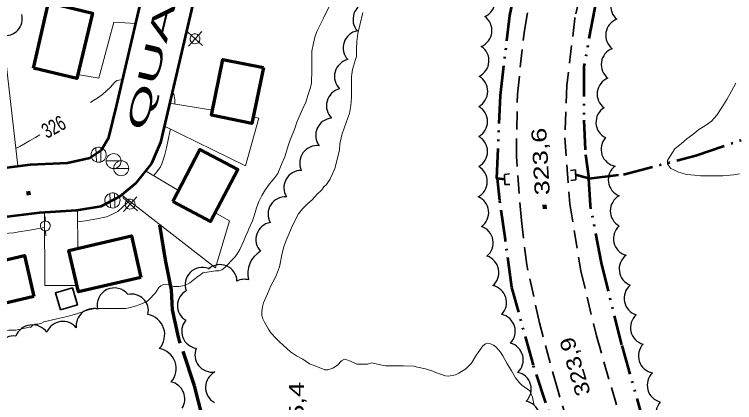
# Model space of a CAD drawing. Extents: x 240591 to 242335, y 5323482 to 5326937.
# Drawn here: x 241139.6 to 241283.6, y 5325271.7 to 5325349.4 of the extents above; entities that cross this region are included whole.
import ezdxf

# ---------------------------------------------------------------- set-up
doc = ezdxf.new("R2010")
doc.units = 0
doc.header["$LTSCALE"] = 1.2
for name, pattern in [('DASH_DOUBLE_DOT', [9.2, 5, -1.2, 0.3, -1.2, 0.3, -1.2]), ('LONG_DASHED', [7.5, 6, -1.5]), ('MEDIUM_DASHED', [4.5, 3, -1.5])]:
    doc.linetypes.add(name, pattern=pattern)
for name, color, linetype, lineweight in [('19', 7, 'Continuous', 13), ('2', 7, 'Continuous', 13), ('21', 7, 'Continuous', 53), ('22', 7, 'LONG_DASHED', 70), ('26', 7, 'Continuous', 35), ('3', 7, 'Continuous', 140), ('31', 7, 'Continuous', 70), ('36', 7, 'Continuous', 13), ('4', 7, 'DASH_DOUBLE_DOT', 53), ('44', 7, 'Continuous', 25)]:
    doc.layers.add(name, color=color, linetype=linetype, lineweight=lineweight)

msp = doc.modelspace()

# ---------------------------------------------------------------- linework, layer by layer
at = {"layer": '19'}
for p, q in [((241170.6, 5325331.7), (241179.2, 5325330.3)), ((241165.8, 5325318.1), (241172.4, 5325314.2)), ((241152.2, 5325310.3), (241152.3, 5325302.6))]:
    msp.add_line(p, q, dxfattribs=at)
for points in [[(241152.3, 5325337.4), (241156.5, 5325336.7), (241159.5, 5325347.9), (241163.9, 5325347.6)], [(241140.3, 5325319.1), (241137.9, 5325340.2), (241130.6, 5325338.5), (241131.2, 5325335.8)], [(241187.4, 5325328.9), (241188.5, 5325328.7), (241185.8, 5325319.1), (241169.5, 5325327.1)], [(241179.7, 5325309.8), (241182.6, 5325308.1), (241179.8, 5325298.7), (241161, 5325313.3)], [(241152.1, 5325295.2), (241145.7, 5325295.2), (241145.6, 5325309.8)]]:
    msp.add_lwpolyline(points, dxfattribs=at)
at = {"layer": '2'}
for points in [[(241202.5, 5325350.9), (241201.4, 5325348.7), (241200.1, 5325346), (241199.7, 5325344.9), (241199.4, 5325343.7), (241199.1, 5325342.1), (241199.1, 5325341.1), (241199.1, 5325338.4), (241199, 5325335.6), (241198.7, 5325334.4), (241198.3, 5325333.2), (241197.9, 5325331.9), (241197.3, 5325330.6), (241196.1, 5325327.9), (241195.7, 5325326.6), (241194.7, 5325324.1), (241194.3, 5325322.9), (241193.7, 5325320.9), (241193.1, 5325319.6), (241192.3, 5325317.6), (241191.5, 5325316.5), (241190.6, 5325315.5), (241189.8, 5325314.4), (241189.1, 5325313.2), (241188.5, 5325312), (241188, 5325310.7), (241187.6, 5325309.3), (241187.2, 5325308.1), (241186.5, 5325306.5), (241186.3, 5325306)], [(241209.3, 5325349.8), (241208.7, 5325347.3), (241208.3, 5325345.6), (241208.1, 5325344), (241208, 5325342.5), (241208, 5325341), (241207.8, 5325340.4), (241207.2, 5325338.4), (241207, 5325337), (241207, 5325335.4), (241207, 5325332.8), (241206.9, 5325331.2), (241206.6, 5325329.6), (241206, 5325328), (241205.1, 5325325.3), (241204.7, 5325323.5), (241204.6, 5325322.3), (241204.3, 5325320.9), (241203.7, 5325318.6), (241203.2, 5325317.5), (241202.7, 5325316.4), (241202, 5325315.4), (241201.5, 5325314.9), (241201.1, 5325314.3)], [(241161.3, 5325336.4), (241160.1, 5325336.2), (241159.7, 5325335.9), (241158.8, 5325334.9), (241157.2, 5325333.4), (241156.1, 5325332.6), (241155.1, 5325332), (241154.8, 5325331.8)], [(241171.7, 5325331.6), (241171.7, 5325332.4), (241171.5, 5325333.5), (241171.2, 5325333.9)], [(241167.4, 5325317.1), (241168.1, 5325317.9), (241168.8, 5325318.9), (241169.1, 5325319.5), (241169.6, 5325321.1), (241170, 5325322.7), (241170.7, 5325325.9), (241170.8, 5325326.5)], [(241144.7, 5325325.3), (241143.8, 5325324.8), (241142.6, 5325324.1), (241140.7, 5325323), (241139.9, 5325322.6)], [(241152.2, 5325307.9), (241153.8, 5325308.1), (241156.1, 5325308.5), (241158, 5325308.9), (241159.1, 5325309.4), (241160.3, 5325310), (241161.3, 5325310.9), (241162.6, 5325312.1)], [(241127.4, 5325303.2), (241128.3, 5325303.6), (241129.8, 5325304.2), (241131.9, 5325304.9), (241133, 5325305.1), (241135.2, 5325305.4), (241136.5, 5325305.5), (241139.5, 5325305.7), (241140.5, 5325305.9), (241142.3, 5325306.2), (241145.6, 5325306.8)], [(241186.3, 5325306), (241185.8, 5325305), (241185.4, 5325304), (241184.7, 5325302.4), (241184.1, 5325301.4), (241183.6, 5325300.8), (241181.7, 5325298.8), (241181.1, 5325298.3), (241180.5, 5325298.1), (241179.8, 5325298.1), (241177.3, 5325297.7), (241176.9, 5325297.4), (241176, 5325296.8), (241174.7, 5325295.7), (241173.7, 5325295.2), (241172.5, 5325295), (241171.4, 5325295), (241170.7, 5325295.3), (241169.4, 5325295.4), (241168.9, 5325295.1), (241168.5, 5325294.8), (241167.8, 5325293.7), (241166.5, 5325292.3), (241166.1, 5325292), (241165, 5325291.5), (241164, 5325291.1), (241162.5, 5325290.7), (241161.9, 5325290.6), (241160.6, 5325290.6), (241157.9, 5325290.6), (241155.8, 5325290.6), (241154.5, 5325290.3), (241151.6, 5325289.4), (241150.9, 5325289.2), (241149.9, 5325288.9), (241148.1, 5325288.5), (241145.5, 5325287.9), (241145, 5325287.6), (241144.3, 5325287.4), (241143.7, 5325287.4), (241143.3, 5325287.2), (241142.9, 5325286.8), (241142.6, 5325286.8)], [(241142.6, 5325286.8), (241139.9, 5325286.2), (241138.5, 5325286.2), (241136.3, 5325286), (241135.8, 5325285.8), (241134.2, 5325285), (241133.7, 5325284.6), (241132.9, 5325284.1)], [(241241.1, 5325275.2), (241242.7, 5325274.1), (241242.9, 5325273.6), (241243.2, 5325272.8), (241243.5, 5325271.5)]]:
    msp.add_lwpolyline(points, dxfattribs=at)
at = {"layer": '2', "linetype": 'LONG_DASHED'}
for points in [[(241283.9, 5325335.7), (241283, 5325334.1), (241282.1, 5325332.4), (241281.1, 5325330.8), (241280.1, 5325329.3), (241279, 5325328.1), (241277.8, 5325327.2), (241276.5, 5325326.4), (241275.3, 5325325.4), (241274.1, 5325324.5), (241273, 5325323.6), (241271.7, 5325322.5), (241271.1, 5325321.6), (241270.2, 5325320.2), (241270.2, 5325319.5), (241270.5, 5325319.1), (241270.9, 5325318.6), (241271.5, 5325318.3), (241272.3, 5325317.9), (241274, 5325317.4), (241274.9, 5325317.3), (241276.8, 5325317.1), (241278.8, 5325317.1), (241281.3, 5325317.1), (241283.5, 5325317.3), (241284.6, 5325317.5)], [(241201.1, 5325314.3), (241200.1, 5325313.4), (241199.2, 5325312.4), (241198.2, 5325311.5), (241197.2, 5325310.5), (241196.4, 5325309.5), (241195.7, 5325308.1), (241195, 5325306.7), (241194.1, 5325304.5), (241193.5, 5325303), (241193.1, 5325301.3), (241192.6, 5325298.9), (241192, 5325297.3), (241191.7, 5325296.6), (241190.9, 5325295.1), (241190.2, 5325293.5), (241189.4, 5325291.7), (241189.2, 5325290.9), (241189.1, 5325290), (241189.1, 5325289.2), (241189.3, 5325288.5), (241189.6, 5325287.8), (241190.4, 5325286.4), (241190.9, 5325285.7), (241192, 5325284.5), (241192.6, 5325283.9), (241194.8, 5325281.9), (241196, 5325281.1), (241197.3, 5325280.4), (241198.6, 5325279.5), (241199.9, 5325279), (241201.7, 5325278.3), (241202.3, 5325278.3), (241203.3, 5325278.6), (241204.2, 5325279.2), (241205, 5325280.1), (241205.6, 5325280.4), (241206.1, 5325280.3), (241206.8, 5325280), (241208.1, 5325279.4), (241208.7, 5325279.4), (241210.2, 5325279.4), (241211.1, 5325279.7)], [(241211.1, 5325279.7), (241212.8, 5325279.3), (241213.8, 5325279.1), (241214.8, 5325279.1), (241217.4, 5325279.1), (241219.5, 5325279), (241220.2, 5325278.8), (241221.8, 5325278.5), (241223.3, 5325278), (241224, 5325277.7), (241225.8, 5325277.1), (241226.4, 5325277), (241227.8, 5325277.3), (241228.5, 5325277.6), (241229.9, 5325278.5), (241230.4, 5325279), (241231, 5325279.6), (241231.9, 5325281.1), (241233.3, 5325283.1), (241233.8, 5325283.5), (241234.3, 5325283.6), (241234.8, 5325283.5), (241235.4, 5325283.2), (241235.9, 5325282.9), (241236.8, 5325281.8), (241237.3, 5325281.1), (241238.1, 5325279.6), (241239, 5325278.1), (241239.8, 5325276.7), (241240.6, 5325275.7), (241241.1, 5325275.2)]]:
    msp.add_lwpolyline(points, dxfattribs=at)
at = {"layer": '21', "linetype": 'MEDIUM_DASHED', "lineweight": 35}
for points in [[(241199.9, 5325463), (241208.3, 5325462.3), (241220.4, 5325459.9), (241231, 5325455.8), (241239, 5325451.2), (241247.1, 5325444), (241254.3, 5325435.6), (241259.5, 5325426.3), (241262.4, 5325414.9), (241263.1, 5325404.7), (241262, 5325391.3), (241259, 5325378.8), (241255.1, 5325363.6), (241251.7, 5325348.8), (241251.7, 5325348.6)], [(241255.1, 5325252.2), (241248.2, 5325274.5), (241244.6, 5325287.7), (241242.1, 5325299.3), (241241, 5325308.2), (241240, 5325321), (241240.2, 5325333.5), (241241.6, 5325346.2), (241244, 5325359.1), (241247.5, 5325372.7), (241250.8, 5325386.2), (241252.6, 5325397), (241252.7, 5325404.5), (241251.5, 5325414.9), (241248.3, 5325424), (241243, 5325432.5)], [(241251.7, 5325348.6), (241250.1, 5325335.3), (241249.7, 5325324.7), (241250.7, 5325311.5), (241252.9, 5325298.1), (241256, 5325285.1), (241260.6, 5325269.2)]]:
    msp.add_lwpolyline(points, dxfattribs=at)
at = {"layer": '21'}
for points in [[(241134.3, 5325396.4), (241144.1, 5325397.4), (241152, 5325397.7), (241160.4, 5325397.5), (241166.3, 5325396.6), (241171.2, 5325394.7), (241174.9, 5325391.7), (241177.5, 5325389.2), (241179.5, 5325384.8), (241180.6, 5325379.8), (241180.8, 5325376.4), (241179.7, 5325370.3), (241174.5, 5325348.1), (241168.8, 5325323.8), (241167, 5325319.6), (241163.8, 5325315.6), (241160.7, 5325313), (241156.9, 5325311), (241152, 5325310.2), (241144.6, 5325309.7), (241137.1, 5325308.8)], [(241134.4, 5325318.3), (241142.8, 5325319.4), (241150.2, 5325319.7), (241154.7, 5325320.7), (241157, 5325322.3), (241158.5, 5325324.8), (241160, 5325331.1), (241170.3, 5325375.2), (241170.3, 5325379.7), (241169.1, 5325383.2), (241167, 5325385.7), (241163.3, 5325387.3), (241158.9, 5325387.9), (241149.7, 5325387.7), (241139.3, 5325387.2)]]:
    msp.add_lwpolyline(points, dxfattribs=at)
at = {"layer": '22'}
msp.add_lwpolyline([(241185.2, 5325237.9), (241182.6, 5325248.5), (241179.4, 5325260.1), (241175.6, 5325275.1), (241172.4, 5325284.8), (241171.2, 5325290.3), (241171, 5325294.3), (241169.8, 5325300.3), (241168.7, 5325307.3)], dxfattribs=at)
at = {"layer": '26'}
for p, q in [((241251.8, 5325318.3), (241250.8, 5325318.2)), ((241251.8, 5325318.3), (241251.9, 5325316.3)), ((241237.6, 5325317.4), (241238.6, 5325317.5)), ((241237.7, 5325315.4), (241237.6, 5325317.4)), ((241237.7, 5325315.4), (241238.7, 5325315.4)), ((241251.9, 5325316.3), (241250.9, 5325316.2))]:
    msp.add_line(p, q, dxfattribs=at)
at = {"layer": '3'}
for p, q in [((241142, 5325313.6), (241142.8, 5325313.7)), ((241245.7, 5325310.5), (241245.6, 5325311.3))]:
    msp.add_line(p, q, dxfattribs=at)
at = {"layer": '31'}
for points in [[(241143.4, 5325338.7), (241146.4, 5325351.8), (241155.2, 5325349.7), (241152.1, 5325336.6)], [(241189.4, 5325338.8), (241187.1, 5325327.6), (241179, 5325329.3), (241181.3, 5325340.4)], [(241171.3, 5325312), (241176.7, 5325322.4), (241184.3, 5325318.4), (241178.8, 5325308)], [(241164.9, 5325296.8), (241152.4, 5325293.9), (241150.5, 5325302.2), (241163, 5325305.1)], [(241143.5, 5325293), (241130.4, 5325289.9), (241128.5, 5325298.1), (241141.6, 5325301.2)]]:
    msp.add_lwpolyline(points, close=True, dxfattribs=at)
at = {"layer": '31', "lineweight": 35}
msp.add_lwpolyline([(241148.8, 5325290.3), (241147.8, 5325293.7), (241151.2, 5325294.7), (241152.2, 5325291.3)], close=True, dxfattribs=at)
at = {"layer": '36'}
for p, q in [((241177.2, 5325343.2), (241174.3, 5325345.9)), ((241174.4, 5325343.1), (241177.1, 5325346)), ((241155.9, 5325322.8), (241156, 5325319.9)), ((241156.9, 5325319.9), (241156.9, 5325322.8)), ((241157.9, 5325320.1), (241160.9, 5325320.1)), ((241159.5, 5325318.6), (241162.5, 5325318.6)), ((241158.7, 5325313.6), (241158.8, 5325310.7)), ((241159.7, 5325310.8), (241159.6, 5325313.7)), ((241164.2, 5325310.1), (241161.3, 5325312.8)), ((241161.4, 5325310), (241164.1, 5325312.9)), ((241145.7, 5325309.1), (241145.8, 5325308.1)), ((241145.9, 5325305.1), (241145.8, 5325306.1))]:
    msp.add_line(p, q, dxfattribs=at)
for centre in [(241159.439, 5325320.072), (241160.969, 5325318.642)]:
    msp.add_circle(centre, 1.5, dxfattribs=at)
for centre, major_axis in [((241175.724, 5325344.567), (-0.261, 0.965)), ((241156.444, 5325321.347), (-0.396, 1.465)), ((241159.214, 5325312.197), (-0.396, 1.465)), ((241162.744, 5325311.457), (-0.261, 0.965)), ((241145.781, 5325307.089), (-0.261, 0.965))]:
    msp.add_ellipse(centre, major_axis=major_axis, ratio=0.99964, dxfattribs=at)
at = {"layer": '4'}
msp.add_line((241237.7, 5325316.4), (241236.2, 5325316.6), dxfattribs=at)
for points in [[(241203.9, 5325467.6), (241215.9, 5325465.2), (241227.9, 5325461.1), (241239.6, 5325454.5), (241250.2, 5325444.2), (241258, 5325434.5), (241263.1, 5325423), (241264.9, 5325410.7), (241265.1, 5325396.7), (241262.4, 5325381.7), (241258.5, 5325365.6), (241255.6, 5325350.5), (241253.5, 5325339), (241253.5, 5325328.3), (241253.8, 5325321.4), (241254.5, 5325316.6), (241251.8, 5325317.3)], [(241236.2, 5325316.6), (241236.1, 5325316.6), (241236.8, 5325333.2), (241238.7, 5325349.2), (241242.3, 5325366.6), (241246.4, 5325380.9), (241249.3, 5325394.4), (241249.7, 5325405.9), (241248.2, 5325415.4), (241243.7, 5325426.5), (241236, 5325435.5), (241226.8, 5325442.2), (241217, 5325446.7), (241207.1, 5325449.1), (241199.3, 5325450.2)], [(241254.5, 5325316.6), (241261.4, 5325317.4), (241275.9, 5325321.2), (241293.6, 5325327.2), (241304.5, 5325339)], [(241260.6, 5325226.5), (241255.1, 5325243.3), (241249.4, 5325261.2), (241243.4, 5325279.2), (241239.1, 5325294.8), (241237.8, 5325304.3), (241236.7, 5325312.2), (241236.2, 5325316.6)], [(241281.5, 5325214), (241277.1, 5325229.2), (241272.1, 5325246.3), (241265.8, 5325266.8), (241261.1, 5325283.3), (241257, 5325299.7), (241254.8, 5325311.2), (241254.5, 5325316.6)]]:
    msp.add_lwpolyline(points, dxfattribs=at)
at = {"layer": '44'}
for centre, radius, start, end in [((241210.794, 5325348.447), 3.471, 99.51729, 221.64449), ((241137.844, 5325348.549), 3.337, 258.56845, 15.48763), ((241208.828, 5325342.726), 3.471, 100.41658, 222.29552), ((241260.38, 5325322.457), 3.443, 137.79286, 259.61897), ((241265.015, 5325292.589), 3.46, 130.23024, 251.90612), ((241266.271, 5325286.752), 3.453, 132.45624, 254.18795), ((241179.156, 5325281.281), 3.452, 157.35759, 278.89277), ((241267.869, 5325281.078), 3.461, 137.18785, 259.02314), ((241269.629, 5325275.206), 3.46, 134.35845, 255.96876)]:
    msp.add_arc(centre, radius, start, end, dxfattribs=at)
for centre, major_axis, ratio, start_param, end_param in [((241232.282, 5325352.162), (3.438, -0.292), 0.998921, 5.2205222, 7.3458203), ((241262.274, 5325351.105), (-3.364, 0.603), 0.99995, 5.2186014, 7.3456745), ((241231.678, 5325346.23), (3.354, -0.791), 0.999686, 5.3312345, 7.4585405), ((241261.28, 5325345.261), (-3.371, 0.525), 0.997969, 5.2165586, 7.344857), ((241231.081, 5325340.163), (3.403, -0.56), 0.999498, 5.3124154, 7.4338516), ((241260.39, 5325339.386), (-3.379, 0.495), 0.999798, 5.2199111, 7.3484872), ((241207.083, 5325337.013), (-3.354, 0.914), 0.999995, 5.2173835, 7.3447447), ((241230.832, 5325334.05), (3.442, -0.206), 0.998311, 5.2670092, 7.3953066), ((241259.571, 5325333.498), (-3.06, 1.503), 0.999961, 5.5443468, 7.6723603), ((241205.491, 5325331.152), (-3.361, 0.918), 0.998939, 5.2226087, 7.3441676), ((241230.794, 5325328.01), (3.446, 0), 0.99973, 5.2202638, 7.3461068), ((241259.344, 5325327.845), (-3.424, -0.165), 0.999994, 5.2184033, 7.3484769), ((241203.325, 5325325.218), (-3.157, 1.428), 0.999215, 5.216436, 7.3445861), ((241230.789, 5325321.99), (3.451, 0), 0.998761, 5.221111, 7.3452596), ((241200.143, 5325319.697), (-2.64, 2.279), 0.99951, 5.3101416, 7.4359972), ((241196.974, 5325314.735), (-2.954, 1.84), 0.998145, 5.2638676, 7.3903353), ((241230.732, 5325316.001), (3.448, -0.068), 0.999978, 5.2172261, 7.3454653), ((241261.809, 5325316.333), (-3.389, -0.467), 0.99944, 5.2177482, 7.343136), ((241193.801, 5325309.449), (-2.931, 1.87), 0.999995, 5.2200033, 7.345233), ((241231.018, 5325309.771), (3.422, 0.389), 0.999553, 5.2196259, 7.3468947), ((241262.248, 5325310.135), (-3.458, -0.01), 0.998924, 5.2195939, 7.341133), ((241191.389, 5325304.375), (0.731, -3.408), 0.999995, 3.1176555, 5.243111), ((241231.927, 5325303.708), (-3.251, 1.125), 0.999984, 2.5915498, 4.7220372), ((241262.88, 5325304.551), (-3.369, -0.794), 0.999951, 5.2154311, 7.347653), ((241191.427, 5325297.558), (-5.167, -0.107), 0.999939, 5.2204123, 6.5072116), ((241233.058, 5325297.767), (3.382, 0.671), 0.999648, 5.2207228, 7.3483127), ((241264.029, 5325298.459), (2.151, -2.713), 0.999995, 3.1189701, 5.2438726), ((241180.709, 5325295.958), (-3.207, 1.138), 0.999612, 3.5111029, 5.7915399), ((241177.147, 5325295.364), (-2.611, -2.2), 0.999937, 3.6377102, 5.9624908), ((241185.609, 5325293.011), (-3.38, -0.377), 0.999387, 4.3579598, 5.0617463), ((241234.579, 5325291.77), (3.385, 0.645), 0.999686, 5.3322274, 7.4579082), ((241159.603, 5325291.222), (-2.968, -1.791), 0.999939, 3.2680836, 5.9671402), ((241175.618, 5325291.134), (-3.251, 1.017), 0.998662, 5.5206362, 7.6209913), ((241163.078, 5325290.159), (-2.987, 1.447), 0.988687, 3.3549893, 5.3931826), ((241155.417, 5325287.096), (-0.122, -3.46), 0.999962, 2.9405547, 4.8641175), ((241236.343, 5325286.023), (3.439, 0.194), 0.999929, 5.4544927, 7.5849747), ((241149.298, 5325284.536), (-1.446, -3.129), 0.999851, 2.6801627, 4.7633046), ((241165.546, 5325285.323), (4.058, 0.7), 0.999881, 5.3701783, 7.4989503), ((241176.488, 5325285.993), (-3.21, -1.19), 0.99991, 5.2236948, 7.3468807), ((241143.214, 5325283.715), (-0.447, 3.544), 0.999995, 5.2170343, 7.3457247), ((241139.49, 5325281.613), (-1.99, -2.833), 0.99994, 3.6352445, 5.7895335), ((241237.932, 5325280.286), (3.44, 0.232), 0.999884, 5.4059854, 7.529136), ((241167.918, 5325278.549), (3.865, 1.213), 0.998481, 5.2582695, 7.38628), ((241181.365, 5325274.772), (-3.533, 0.118), 0.995101, 5.2391253, 7.361174), ((241239.523, 5325274.431), (3.422, 0.435), 0.99983, 5.370305, 7.4973531), ((241170.137, 5325272.424), (2.637, 2.383), 0.998823, 5.0035389, 6.8859053), ((241241.292, 5325268.611), (3.277, 1.06), 0.999994, 5.2192212, 7.3460993), ((241271.339, 5325269.524), (-3.269, -1.106), 0.999951, 5.2173984, 7.347417)]:
    msp.add_ellipse(centre, major_axis=major_axis, ratio=ratio, start_param=start_param, end_param=end_param, dxfattribs=at)

# ---------------------------------------------------------------- texts
at = {"layer": '2', "width": 0.7}
msp.add_text('326', height=3, rotation=28.659, dxfattribs=at).set_placement((241146.1, 5325324.5))
at = {"layer": '21', "width": 2.25}
msp.add_text('QUABIE', height=4, rotation=76.555, dxfattribs=at).set_placement((241165.8, 5325325.9))
at = {"layer": '3'}
for s, height, rotation, width, p in [('323,6', 2.999, 93.172, 1.35, (241246.7, 5325313.3)), ('323,9', 2.999, 106.843, 1.2, (241254.9, 5325273.6)), ('325,4', 3, 90, 1.35, (241197.5, 5325262.3))]:
    msp.add_text(s, height=height, rotation=rotation, dxfattribs=dict(at, width=width)).set_placement(p)

doc.saveas('drawing.dxf')
